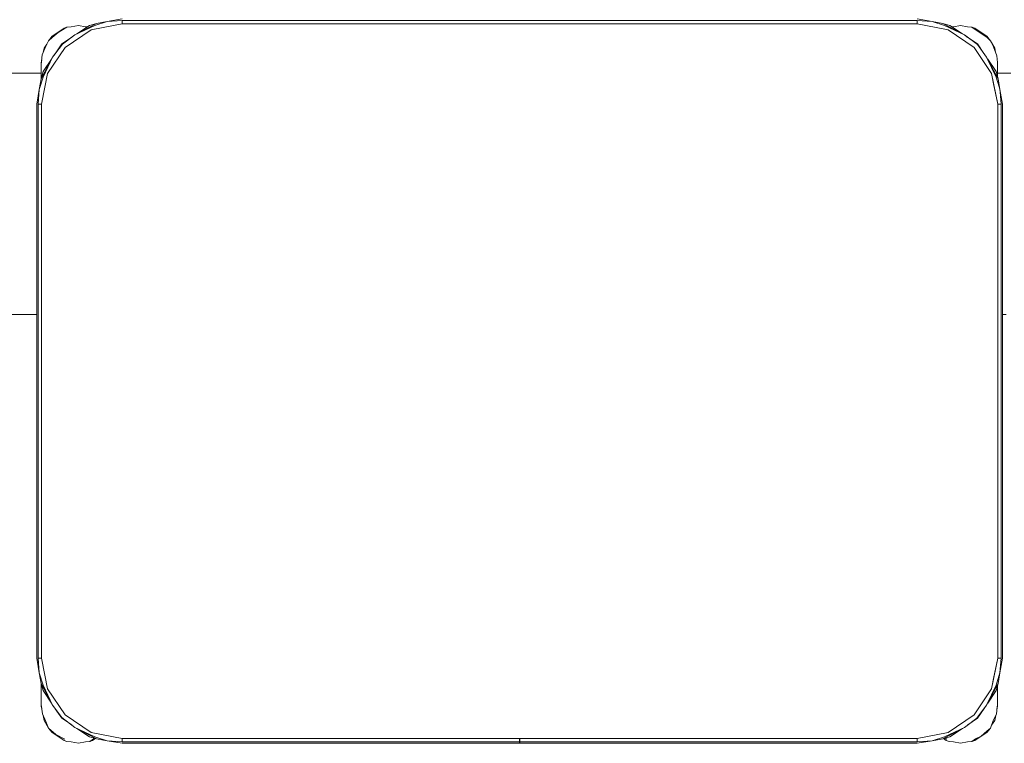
# Model space of a CAD drawing. Header units: millimetres. Extents: x -261 to 187, y -214 to 106.
# Tile 410 of 656: x -188.721 to -188.11, y -75.73 to -75.281. Entities that reach past the tile are written whole.
import ezdxf

# ---------------------------------------------------------------- set-up
doc = ezdxf.new("R2010")
doc.units = ezdxf.units.MM
doc.header["$LTSCALE"] = 0.005
doc.header["$MEASUREMENT"] = 0
doc.layers.add('IFC-Elemento de mobília-Contorno', color=9, linetype='Continuous', lineweight=5)
doc.layers.add('IFC-Viga-Contorno', color=9, linetype='Continuous', lineweight=5)

msp = doc.modelspace()

# ---------------------------------------------------------------- linework, layer by layer
at = {"layer": 'IFC-Elemento de mobília-Contorno', "lineweight": 5}
for p, q in [((-188.67468, -75.28432), (-188.66695, -75.28187)), ((-188.67367, -75.283), (-188.66695, -75.28187)), ((-188.66695, -75.28187), (-188.65777, -75.28025)), ((-188.66695, -75.28187), (-188.65777, -75.28113)), ((-188.65777, -75.28113), (-188.16377, -75.28113)), ((-188.65777, -75.28113), (-188.65777, -75.28325)), ((-188.65777, -75.28219), (-188.65777, -75.28325)), ((-188.16377, -75.28025), (-188.1546, -75.28187)), ((-188.16377, -75.28113), (-188.1546, -75.28187)), ((-188.16377, -75.28325), (-188.16377, -75.28113)), ((-188.16377, -75.28325), (-188.16377, -75.28219)), ((-188.1546, -75.28187), (-188.14686, -75.28432)), ((-188.1546, -75.28187), (-188.14788, -75.283)), ((-188.70116, -75.29098), (-188.69743, -75.28849)), ((-188.70116, -75.29167), (-188.69736, -75.28868)), ((-188.69743, -75.28849), (-188.6937, -75.286)), ((-188.69736, -75.28868), (-188.692, -75.28537)), ((-188.6937, -75.286), (-188.692, -75.28537)), ((-188.69313, -75.29789), (-188.67691, -75.28706)), ((-188.692, -75.28537), (-188.6893, -75.28512)), ((-188.6893, -75.28512), (-188.6849, -75.28424)), ((-188.68707, -75.29015), (-188.67367, -75.283)), ((-188.68707, -75.29015), (-188.67468, -75.28432)), ((-188.68586, -75.2895), (-188.67805, -75.28428)), ((-188.6849, -75.28424), (-188.68049, -75.28512)), ((-188.68049, -75.28512), (-188.67945, -75.28522)), ((-188.67805, -75.28428), (-188.67367, -75.283)), ((-188.67691, -75.28706), (-188.65777, -75.28325)), ((-188.67691, -75.28706), (-188.66946, -75.28558)), ((-188.66946, -75.28558), (-188.65777, -75.28325)), ((-188.65777, -75.28325), (-188.16377, -75.28325)), ((-188.16377, -75.28325), (-188.15208, -75.28558)), ((-188.16377, -75.28325), (-188.14464, -75.28706)), ((-188.15208, -75.28558), (-188.14464, -75.28706)), ((-188.14788, -75.283), (-188.14349, -75.28428)), ((-188.14788, -75.283), (-188.14669, -75.28365)), ((-188.14788, -75.283), (-188.13447, -75.29015)), ((-188.14686, -75.28432), (-188.13447, -75.29015)), ((-188.14464, -75.28706), (-188.12842, -75.29789)), ((-188.14349, -75.28428), (-188.13569, -75.2895)), ((-188.14212, -75.2852), (-188.1413, -75.28512)), ((-188.1413, -75.28512), (-188.1369, -75.28424)), ((-188.1369, -75.28424), (-188.1325, -75.28512)), ((-188.1325, -75.28512), (-188.12979, -75.28537)), ((-188.12979, -75.28537), (-188.12645, -75.28765)), ((-188.12979, -75.28537), (-188.12809, -75.286)), ((-188.12809, -75.286), (-188.12436, -75.28849)), ((-188.12645, -75.28765), (-188.12041, -75.29165)), ((-188.12436, -75.28849), (-188.12063, -75.29098)), ((-188.70504, -75.29723), (-188.7035, -75.29372)), ((-188.7035, -75.29372), (-188.70116, -75.29098)), ((-188.7035, -75.29372), (-188.70116, -75.29167)), ((-188.69525, -75.29577), (-188.68925, -75.29177)), ((-188.69482, -75.29591), (-188.68707, -75.29015)), ((-188.13447, -75.29015), (-188.12643, -75.2962)), ((-188.13447, -75.29015), (-188.13245, -75.29165)), ((-188.13254, -75.2916), (-188.12629, -75.29577)), ((-188.12063, -75.29098), (-188.11829, -75.29372)), ((-188.12041, -75.29165), (-188.11829, -75.29372)), ((-188.11829, -75.29372), (-188.1164, -75.29757)), ((-188.11829, -75.29372), (-188.11565, -75.29844)), ((-188.70728, -75.30254), (-188.70504, -75.29723)), ((-188.70668, -75.30112), (-188.70615, -75.29844)), ((-188.70615, -75.29844), (-188.70448, -75.29595)), ((-188.70397, -75.31412), (-188.69313, -75.29789)), ((-188.70087, -75.30394), (-188.69482, -75.29591)), ((-188.6994, -75.30199), (-188.69525, -75.29577)), ((-188.12842, -75.29789), (-188.11758, -75.31412)), ((-188.12643, -75.2962), (-188.12066, -75.30394)), ((-188.12629, -75.29577), (-188.12231, -75.30174)), ((-188.1164, -75.29757), (-188.1144, -75.30306)), ((-188.11565, -75.29844), (-188.11512, -75.30109)), ((-188.70802, -75.31735), (-188.70087, -75.30394)), ((-188.7079, -75.30845), (-188.70728, -75.30254)), ((-188.7079, -75.30725), (-188.70763, -75.3059)), ((-188.7079, -75.30725), (-188.70771, -75.30667)), ((-188.7079, -75.30725), (-188.70771, -75.30667)), ((-188.7079, -75.31222), (-188.7079, -75.30725)), ((-188.70674, -75.31297), (-188.70153, -75.30518)), ((-188.7067, -75.31634), (-188.70087, -75.30394)), ((-188.70087, -75.30394), (-188.69935, -75.30191)), ((-188.12066, -75.30394), (-188.11484, -75.31634)), ((-188.12066, -75.30394), (-188.11352, -75.31735)), ((-188.12, -75.30519), (-188.11481, -75.31297)), ((-188.1144, -75.30306), (-188.11389, -75.30725)), ((-188.11389, -75.31222), (-188.11389, -75.30725)), ((-188.11389, -75.31608), (-188.11389, -75.30725)), ((-188.70802, -75.31735), (-188.70674, -75.31297)), ((-188.7079, -75.30965), (-188.7079, -75.30845)), ((-188.7079, -75.31094), (-188.7079, -75.30965)), ((-188.7079, -75.31222), (-188.7079, -75.31094)), ((-188.7079, -75.31693), (-188.7079, -75.31222)), ((-188.11481, -75.31297), (-188.11352, -75.31735)), ((-188.11389, -75.30974), (-188.11389, -75.30849)), ((-188.11389, -75.31098), (-188.11389, -75.30974)), ((-188.11389, -75.31222), (-188.11389, -75.31098)), ((-188.11389, -75.31608), (-188.11389, -75.31222)), ((-188.70915, -75.32407), (-188.7067, -75.31634)), ((-188.70915, -75.32407), (-188.70802, -75.31735)), ((-188.70802, -75.31735), (-188.70737, -75.31616)), ((-188.7079, -75.31693), (-188.7079, -75.31523)), ((-188.70777, -75.33325), (-188.70397, -75.31412)), ((-188.70545, -75.32156), (-188.70397, -75.31412)), ((-188.11758, -75.31412), (-188.1161, -75.32156)), ((-188.11758, -75.31412), (-188.11377, -75.33325)), ((-188.11484, -75.31634), (-188.11294, -75.32236)), ((-188.11389, -75.31608), (-188.11389, -75.31523)), ((-188.11352, -75.31735), (-188.1124, -75.32407)), ((-188.71077, -75.33325), (-188.70915, -75.32407)), ((-188.70989, -75.33325), (-188.70915, -75.32407)), ((-188.70777, -75.33325), (-188.70545, -75.32156)), ((-188.1161, -75.32156), (-188.11377, -75.33325)), ((-188.11294, -75.32236), (-188.1124, -75.32407)), ((-188.1124, -75.32407), (-188.11226, -75.32578)), ((-188.1124, -75.32407), (-188.11077, -75.33325)), ((-188.11226, -75.32578), (-188.11226, -75.32579)), ((-188.11226, -75.32579), (-188.11165, -75.33325)), ((-188.71077, -75.67725), (-188.71077, -75.33325)), ((-188.70989, -75.67725), (-188.70989, -75.33325)), ((-188.70989, -75.33325), (-188.70777, -75.33325)), ((-188.70883, -75.33325), (-188.70777, -75.33325)), ((-188.70777, -75.67725), (-188.70777, -75.33325)), ((-188.11377, -75.33325), (-188.11271, -75.33325)), ((-188.11377, -75.67725), (-188.11377, -75.33325)), ((-188.11377, -75.33325), (-188.11165, -75.33325)), ((-188.11165, -75.67725), (-188.11165, -75.33325)), ((-188.11077, -75.67725), (-188.11077, -75.33325)), ((-188.71077, -75.67725), (-188.70915, -75.68643)), ((-188.70989, -75.67725), (-188.70915, -75.68643)), ((-188.70989, -75.67725), (-188.70777, -75.67725)), ((-188.70883, -75.67725), (-188.70777, -75.67725)), ((-188.70777, -75.67725), (-188.70397, -75.69638)), ((-188.70777, -75.67725), (-188.70545, -75.68894)), ((-188.11758, -75.69638), (-188.11377, -75.67725)), ((-188.1161, -75.68894), (-188.11377, -75.67725)), ((-188.11377, -75.67725), (-188.11165, -75.67725)), ((-188.11377, -75.67725), (-188.11271, -75.67725)), ((-188.1124, -75.68643), (-188.11165, -75.67725)), ((-188.1124, -75.68643), (-188.11077, -75.67725)), ((-188.70915, -75.68643), (-188.7067, -75.69416)), ((-188.70915, -75.68643), (-188.70802, -75.69314)), ((-188.11484, -75.69416), (-188.1124, -75.68643)), ((-188.11352, -75.69314), (-188.1124, -75.68643)), ((-188.70545, -75.68894), (-188.70397, -75.69638)), ((-188.11758, -75.69638), (-188.1161, -75.68894)), ((-188.70802, -75.69314), (-188.70674, -75.69753)), ((-188.70802, -75.69314), (-188.7079, -75.69337)), ((-188.70802, -75.69314), (-188.70087, -75.70655)), ((-188.7079, -75.70226), (-188.7079, -75.69356)), ((-188.7079, -75.69605), (-188.7079, -75.69356)), ((-188.7079, -75.69915), (-188.7079, -75.69605)), ((-188.70674, -75.69753), (-188.70153, -75.70532)), ((-188.7067, -75.69416), (-188.70087, -75.70655)), ((-188.70397, -75.69638), (-188.69313, -75.7126)), ((-188.12842, -75.7126), (-188.11758, -75.69638)), ((-188.12066, -75.70655), (-188.11352, -75.69314)), ((-188.12066, -75.70655), (-188.11484, -75.69416)), ((-188.12, -75.7053), (-188.11481, -75.69753)), ((-188.11481, -75.69753), (-188.11352, -75.69314)), ((-188.11417, -75.69434), (-188.11352, -75.69314)), ((-188.11389, -75.70725), (-188.11389, -75.69441)), ((-188.11389, -75.70226), (-188.11389, -75.69441)), ((-188.11389, -75.69605), (-188.11389, -75.69441)), ((-188.11389, -75.69915), (-188.11389, -75.69605)), ((-188.7079, -75.70725), (-188.7079, -75.70226)), ((-188.7079, -75.70355), (-188.7079, -75.70226)), ((-188.7079, -75.70484), (-188.7079, -75.70355)), ((-188.7079, -75.70604), (-188.7079, -75.70484)), ((-188.11389, -75.70725), (-188.11389, -75.70226)), ((-188.11389, -75.70355), (-188.11389, -75.70226)), ((-188.11389, -75.70484), (-188.11389, -75.70355)), ((-188.11389, -75.70604), (-188.11389, -75.70484)), ((-188.7079, -75.70604), (-188.70721, -75.71193)), ((-188.7079, -75.70725), (-188.70755, -75.70897)), ((-188.7079, -75.70725), (-188.70768, -75.70792)), ((-188.7079, -75.70725), (-188.70768, -75.70792)), ((-188.70087, -75.70655), (-188.69511, -75.7143)), ((-188.69925, -75.70874), (-188.69525, -75.71473)), ((-188.12672, -75.71459), (-188.12066, -75.70655)), ((-188.12629, -75.71473), (-188.12215, -75.70853)), ((-188.12221, -75.7086), (-188.12066, -75.70655)), ((-188.11459, -75.71193), (-188.11389, -75.70604)), ((-188.11424, -75.70897), (-188.11389, -75.70725)), ((-188.11411, -75.70792), (-188.11389, -75.70725)), ((-188.11411, -75.70792), (-188.11389, -75.70725)), ((-188.70721, -75.71193), (-188.70504, -75.71677)), ((-188.70677, -75.7129), (-188.70615, -75.71604)), ((-188.70615, -75.71604), (-188.7035, -75.72076)), ((-188.70504, -75.71677), (-188.7035, -75.72076)), ((-188.69525, -75.71473), (-188.68905, -75.71887)), ((-188.69511, -75.7143), (-188.68707, -75.72036)), ((-188.69313, -75.7126), (-188.67691, -75.72344)), ((-188.14464, -75.72344), (-188.12842, -75.7126)), ((-188.13447, -75.72036), (-188.12672, -75.71459)), ((-188.13225, -75.7187), (-188.12629, -75.71473)), ((-188.11829, -75.72076), (-188.11675, -75.71677)), ((-188.11759, -75.71896), (-188.11565, -75.71604)), ((-188.11675, -75.71677), (-188.11459, -75.71193)), ((-188.11565, -75.71604), (-188.11502, -75.7129)), ((-188.7035, -75.72076), (-188.70116, -75.72351)), ((-188.7035, -75.72076), (-188.69891, -75.72487)), ((-188.68913, -75.71881), (-188.68707, -75.72036)), ((-188.68707, -75.72036), (-188.67468, -75.72618)), ((-188.68707, -75.72036), (-188.67367, -75.72749)), ((-188.68582, -75.72102), (-188.67805, -75.72622)), ((-188.14788, -75.72749), (-188.13447, -75.72036)), ((-188.14686, -75.72618), (-188.13447, -75.72036)), ((-188.14349, -75.72622), (-188.13572, -75.72102)), ((-188.12399, -75.72573), (-188.12063, -75.72279)), ((-188.12063, -75.72351), (-188.11829, -75.72076)), ((-188.12063, -75.72279), (-188.11829, -75.72076)), ((-188.70116, -75.72351), (-188.69743, -75.726)), ((-188.69891, -75.72487), (-188.69334, -75.72768)), ((-188.69743, -75.726), (-188.6937, -75.7285)), ((-188.6937, -75.7285), (-188.692, -75.72912)), ((-188.692, -75.72912), (-188.6893, -75.72937)), ((-188.68049, -75.72937), (-188.67779, -75.72912)), ((-188.67805, -75.72622), (-188.67367, -75.72749)), ((-188.67779, -75.72912), (-188.67555, -75.72756)), ((-188.67779, -75.72912), (-188.67609, -75.7285)), ((-188.67691, -75.72344), (-188.65777, -75.72725)), ((-188.67691, -75.72344), (-188.66946, -75.72492)), ((-188.67609, -75.7285), (-188.67431, -75.7273)), ((-188.67555, -75.72756), (-188.67479, -75.72717)), ((-188.67485, -75.72685), (-188.67367, -75.72749)), ((-188.67468, -75.72618), (-188.66695, -75.72862)), ((-188.67367, -75.72749), (-188.66695, -75.72862)), ((-188.66946, -75.72492), (-188.65777, -75.72725)), ((-188.66695, -75.72862), (-188.65777, -75.72937)), ((-188.66695, -75.72862), (-188.65777, -75.73025)), ((-188.65777, -75.72937), (-188.65777, -75.72725)), ((-188.65777, -75.72831), (-188.65777, -75.72725)), ((-188.65777, -75.72725), (-188.16377, -75.72725)), ((-188.41082, -75.7284), (-188.41082, -75.72725)), ((-188.41082, -75.72937), (-188.41082, -75.7284)), ((-188.41072, -75.7284), (-188.41072, -75.72725)), ((-188.41072, -75.72937), (-188.41072, -75.7284)), ((-188.16377, -75.72725), (-188.14464, -75.72344)), ((-188.16377, -75.72725), (-188.15208, -75.72492)), ((-188.16377, -75.72831), (-188.16377, -75.72725)), ((-188.16377, -75.72937), (-188.16377, -75.72725)), ((-188.16377, -75.72937), (-188.1546, -75.72862)), ((-188.16377, -75.73025), (-188.1546, -75.72862)), ((-188.1546, -75.72862), (-188.14686, -75.72618)), ((-188.1546, -75.72862), (-188.14788, -75.72749)), ((-188.15208, -75.72492), (-188.14464, -75.72344)), ((-188.14788, -75.72749), (-188.14349, -75.72622)), ((-188.1474, -75.72736), (-188.1457, -75.7285)), ((-188.14651, -75.72709), (-188.14534, -75.72768)), ((-188.1457, -75.7285), (-188.144, -75.72912)), ((-188.144, -75.72912), (-188.1413, -75.72937)), ((-188.1325, -75.72937), (-188.12979, -75.72912)), ((-188.12979, -75.72912), (-188.12755, -75.72756)), ((-188.12979, -75.72912), (-188.12809, -75.7285)), ((-188.12809, -75.7285), (-188.12436, -75.726)), ((-188.12755, -75.72756), (-188.12399, -75.72573)), ((-188.12436, -75.726), (-188.12063, -75.72351)), ((-188.6893, -75.72937), (-188.6849, -75.73024)), ((-188.6849, -75.73024), (-188.68049, -75.72937)), ((-188.65777, -75.72937), (-188.41082, -75.72937)), ((-188.65777, -75.73025), (-188.41082, -75.73025)), ((-188.41082, -75.73002), (-188.41082, -75.72937)), ((-188.41082, -75.73025), (-188.41082, -75.73002)), ((-188.41072, -75.72937), (-188.16377, -75.72937)), ((-188.41072, -75.73002), (-188.41072, -75.72937)), ((-188.41072, -75.73025), (-188.41072, -75.73002)), ((-188.41072, -75.73025), (-188.16377, -75.73025)), ((-188.1413, -75.72937), (-188.1369, -75.73024)), ((-188.1369, -75.73024), (-188.1325, -75.72937))]:
    msp.add_line(p, q, dxfattribs=at)
at = {"layer": 'IFC-Viga-Contorno', "lineweight": 5}
for p, q in [((-189.39139, -75.31389), (-188.7079, -75.31389)), ((-188.11389, -75.31389), (-188.10572, -75.31389)), ((-189.38827, -75.46389), (-188.71077, -75.46389)), ((-188.11077, -75.46389), (-188.1086, -75.46389))]:
    msp.add_line(p, q, dxfattribs=at)

doc.saveas('drawing.dxf')
